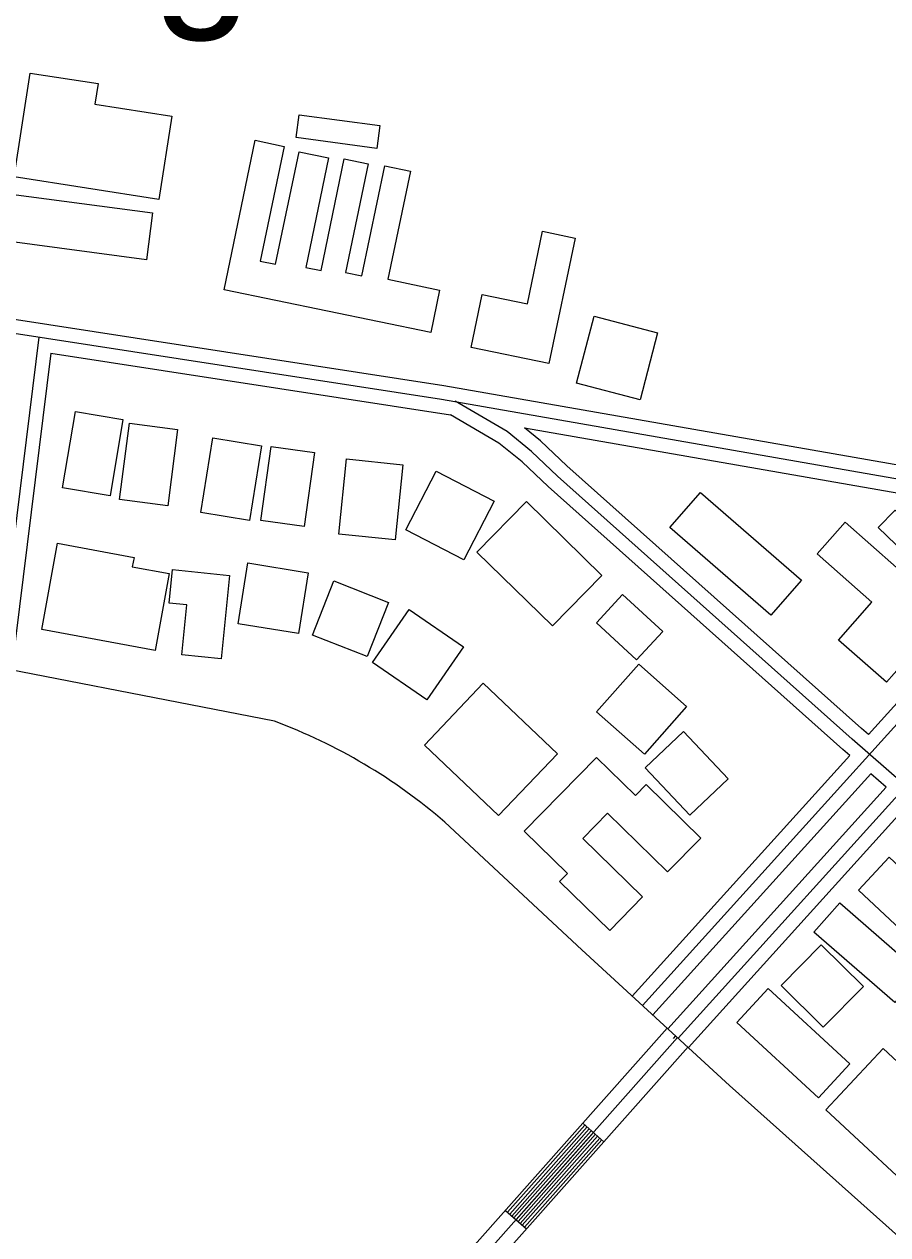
# Model space of a CAD drawing. Extents: x 3297735 to 3335592, y 670436 to 695807.
# Drawn here: x 3329586 to 3330511, y 691419 to 692716 of the extents above; entities that cross this region are included whole.
import ezdxf

# ---------------------------------------------------------------- set-up
doc = ezdxf.new("R2010")
doc.units = 0
for name, color, linetype in [('V-BLDG-OTLN', 7, 'Continuous'), ('V-ROAD-CNTR', 7, 'Continuous'), ('V-TOPO-GNAM-IDEN', 7, 'Continuous')]:
    doc.layers.add(name, color=color, linetype=linetype)

msp = doc.modelspace()

# ---------------------------------------------------------------- linework, layer by layer
at = {"layer": 'V-BLDG-OTLN'}
for points in [[(3329729.9, 692528.7), (3329574.7, 692553), (3329592.1, 692664.1), (3329664.8, 692652.7), (3329661.3, 692630.7), (3329743.8, 692617.8)], [(3329880.4, 692619.4), (3329966.9, 692607.7), (3329963.6, 692583.1), (3329877.1, 692594.9)], [(3330021.6, 692385.9), (3329800.1, 692431.8), (3329833.3, 692592), (3329864.3, 692585.5), (3329838.7, 692462.5), (3329855.1, 692459.1), (3329880.2, 692579.8), (3329911.8, 692573.2), (3329887.4, 692455.7), (3329903.8, 692452.3), (3329928.6, 692572), (3329954.2, 692566.7), (3329930, 692450.4), (3329947.6, 692446.8), (3329972.1, 692564.7), (3329999.6, 692559), (3329975.5, 692443), (3330031, 692431.5)], [(3329716.7, 692464), (3329564.9, 692484.1), (3329571.6, 692534.3), (3329723.3, 692514.2)], [(3330148.2, 692352.6), (3330064.6, 692370), (3330076.4, 692426.8), (3330125.2, 692416.7), (3330141.4, 692494.5), (3330176.3, 692487.2)], [(3330196.5, 692403.3), (3330264.5, 692385.6), (3330245.9, 692313.8), (3330177.8, 692331.5)], [(3329626.7, 692219.5), (3329640.4, 692301.3), (3329691.3, 692292.8), (3329677.7, 692211)], [(3329750.1, 692282), (3329739.4, 692200.3), (3329687.9, 692207.1), (3329698.6, 692288.8)], [(3329774.9, 692193), (3329787.8, 692272.9), (3329839.9, 692264.5), (3329827.1, 692184.6)], [(3329839.3, 692184.3), (3329850.3, 692263.7), (3329896.7, 692257.3), (3329885.7, 692177.9)], [(3329923, 692169.8), (3329931.2, 692250.4), (3329991.5, 692244.2), (3329983.3, 692163.7)], [(3329994.7, 692174.4), (3330027.3, 692237.3), (3330089.4, 692205.1), (3330056.8, 692142.2)], [(3330310.5, 692214.5), (3330418.8, 692120.5), (3330386, 692082.9), (3330277.7, 692176.8)], [(3330124, 692204.7), (3330204.8, 692125.5), (3330151.8, 692071.4), (3330071, 692150.6)], [(3330624.5, 692153.3), (3330576.9, 692104), (3330501.3, 692177), (3330519.3, 692195.7), (3330567.8, 692148.9), (3330597.3, 692179.5)], [(3330465.7, 692182.5), (3330575.7, 692085.5), (3330510, 692011), (3330458.7, 692056.2), (3330494.5, 692096.9), (3330435.8, 692148.7)], [(3329621.3, 692160), (3329703.3, 692144.9), (3329701.5, 692134.9), (3329741.1, 692127.6), (3329725.9, 692045.2), (3329604.3, 692067.6)], [(3329825.5, 692138.9), (3329889.9, 692128.5), (3329879.5, 692063.4), (3329815, 692073.8)], [(3329805.8, 692125.6), (3329796.8, 692036.1), (3329754.7, 692040.3), (3329760.1, 692094), (3329741.1, 692095.9), (3329744.7, 692131.8)], [(3329917.6, 692119.6), (3329976.2, 692096.6), (3329953.3, 692038.5), (3329894.7, 692061.5)], [(3330227, 692105), (3330270.1, 692065.5), (3330242.2, 692035.1), (3330199.1, 692074.6)], [(3329959.1, 692032.1), (3329998.4, 692089.2), (3330056.5, 692049.2), (3330017.2, 691992.1)], [(3330199.3, 691979.4), (3330244.4, 692030.5), (3330295.8, 691985.1), (3330250.6, 691934)], [(3330077.8, 692010), (3330157.2, 691934.3), (3330094, 691868.1), (3330014.7, 691943.8)], [(3330340.3, 691907.6), (3330299.2, 691868.7), (3330251.2, 691919.2), (3330292.3, 691958.2)], [(3330121.6, 691851.3), (3330199, 691930.5), (3330240.8, 691889.6), (3330252.3, 691901.3), (3330310.9, 691844.1), (3330275.3, 691807.7), (3330210.8, 691870.8), (3330184.4, 691843.7), (3330248.5, 691781), (3330213.3, 691744.9), (3330159.5, 691797.4), (3330167.9, 691806)], [(3330513, 691823.4), (3330591.6, 691749.9), (3330558.7, 691714.7), (3330480.1, 691788.2)], [(3330459.9, 691774.7), (3330546.5, 691699.4), (3330518.9, 691667.7), (3330432.3, 691743.1)], [(3330397, 691685.9), (3330440.1, 691729.7), (3330485.4, 691685.1), (3330442.3, 691641.3)], [(3330437.3, 691565.7), (3330349.6, 691646.3), (3330383.1, 691682.8), (3330470.8, 691602.2)], [(3330561.3, 691444.9), (3330445.2, 691552.6), (3330506.5, 691618.6), (3330548.1, 691580), (3330526, 691556.2), (3330557.8, 691526.6), (3330580, 691550.6), (3330622.6, 691511)]]:
    msp.add_lwpolyline(points, close=True, dxfattribs=at)
at = {"layer": 'V-ROAD-CNTR'}
for p, q in [((3330184.6, 691538.4), (3330207, 691518.5)), ((3330101.7, 691444.9), (3330124.1, 691425))]:
    msp.add_line(p, q, dxfattribs=at)
for points in [[(3331171.1, 692684.9), (3330248.5, 691664.7)], [(3331209.2, 692649.8), (3330286.7, 691629.6)], [(3328525.2, 692467.3), (3328596.1, 692528.2), (3328627.4, 692542.6), (3328652, 692547), (3328703.7, 692548), (3329050.8, 692495.6), (3329470.6, 692416.4), (3330035.3, 692329.3), (3330720.9, 692209.5)], [(3328534.9, 692455.9), (3328604.3, 692515.4), (3328632, 692528.2), (3328653.5, 692532.1), (3328702.7, 692533), (3329048.3, 692480.9), (3329468.1, 692401.7), (3330032.9, 692314.5), (3330726.5, 692193.3)], [(3329601.3, 692381.1), (3329556.9, 692024.8)], [(3329614.3, 692363.9), (3329571.8, 692022.9)], [(3329614.3, 692363.9), (3330042.6, 692297.8)], [(3330920.1, 691547.8), (3330691.8, 691759.2), (3330473.3, 691950.1), (3330157.3, 692232), (3330129.3, 692258.5), (3330103.2, 692279.7), (3330047.7, 692312.2)], [(3330470.6, 691932.6), (3330463.4, 691938.9), (3330147.2, 692221), (3330119.4, 692247.2), (3330094.6, 692267.3), (3330042.6, 692297.8)], [(3330122.1, 692283.7), (3330697.2, 692183.2)], [(3330490.7, 691954.9), (3330483.3, 691961.4), (3330167.4, 692243.1), (3330139.2, 692269.8), (3330122.1, 692283.7)], [(3330697.2, 692183.2), (3330490.7, 691954.9)], [(3329854.1, 691969.2), (3329478.8, 692042.4), (3329003.8, 692119.9)], [(3330470.6, 691932.6), (3330237.4, 691674.7)], [(3330493.2, 691912.9), (3330259.6, 691654.6)], [(3330509.6, 691898.5), (3330493.2, 691912.9)], [(3330509.6, 691898.5), (3330275.5, 691639.7)], [(3330532.2, 691878.8), (3330297.8, 691619.6)], [(3331212.4, 690810.6), (3330963.6, 691020.8), (3330630.2, 691321.2), (3330341.9, 691578.9), (3330183.5, 691724.4), (3330036.7, 691861)], [(3330068.5, 691407.5), (3330274.8, 691640.2)], [(3330286.1, 691630.2), (3330079.7, 691397.5)], [(3330281.6, 691629.1), (3330284.1, 691632)], [(3330090.9, 691387.6), (3330297.3, 691620.2)], [(3330103.9, 691442.9), (3330186.8, 691536.4)], [(3330106.1, 691440.9), (3330189.1, 691534.4)], [(3330108.4, 691438.9), (3330191.3, 691532.4)], [(3330110.6, 691436.9), (3330193.6, 691530.4)], [(3330112.9, 691434.9), (3330195.8, 691528.5)], [(3330115.1, 691432.9), (3330198.1, 691526.5)], [(3330117.4, 691431), (3330200.3, 691524.5)], [(3330119.6, 691429), (3330202.6, 691522.5)], [(3330121.9, 691427), (3330204.8, 691520.5)]]:
    msp.add_lwpolyline(points, dxfattribs=at)
msp.add_arc((3329644.1, 691406.4), 600.7, 49.1888, 69.5376, dxfattribs=at)

# ---------------------------------------------------------------- texts
at = {"layer": 'V-TOPO-GNAM-IDEN'}
msp.add_text('Collegetown', height=145, dxfattribs=at).set_placement((3329280.9, 692741.4))

doc.saveas('drawing.dxf')
